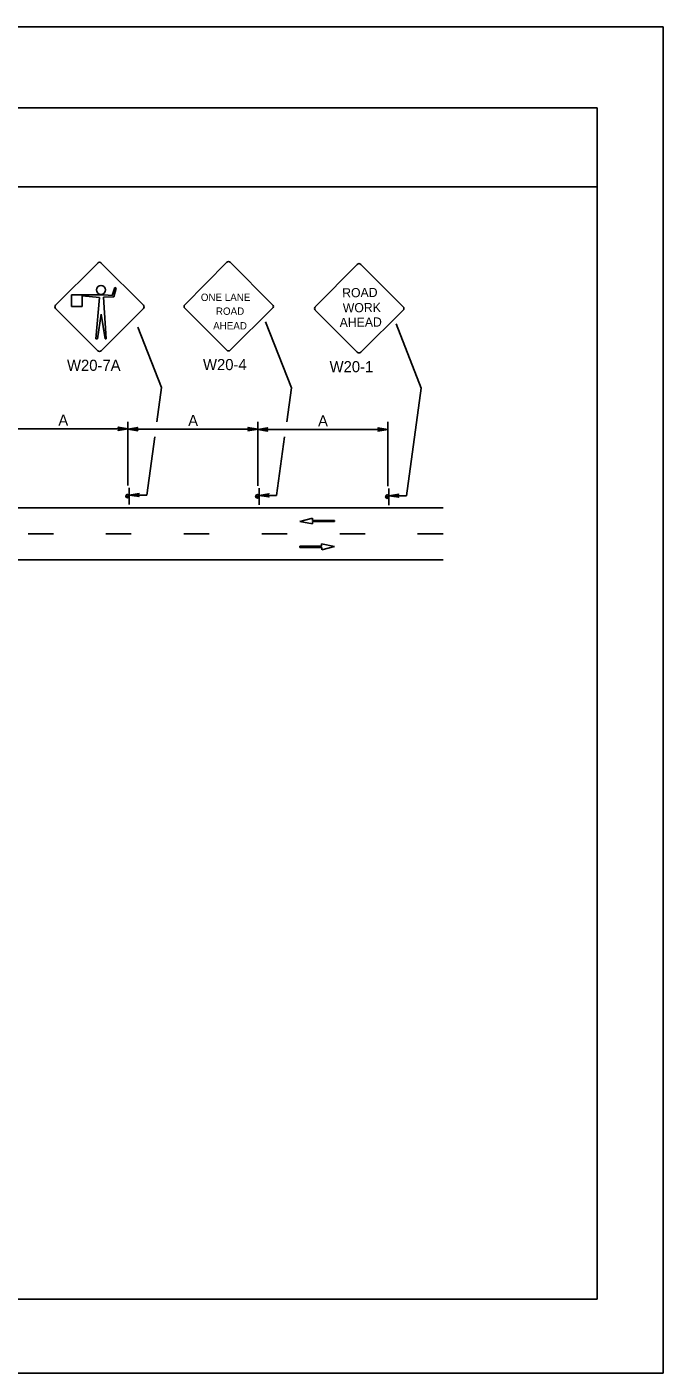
# Model space of a CAD drawing. Extents: x -14145 to -13662, y 30244 to 30661.
# Drawn here: x -13905.22 to -13893.17, y 30478.81 to 30504.31 of the extents above; entities that cross this region are included whole.
import ezdxf

# ---------------------------------------------------------------- set-up
doc = ezdxf.new("R2010")
doc.units = 0
for name, color, linetype in [('1', 7, 'Continuous'), ('10', 7, 'Continuous'), ('2', 7, 'Continuous'), ('61', 7, 'Continuous')]:
    doc.layers.add(name, color=color, linetype=linetype)

msp = doc.modelspace()

# ---------------------------------------------------------------- linework, layer by layer
at = {"layer": '1'}
for p, q in [((-13903.878, 30499.833), (-13904.681, 30499.038)), ((-13903.016, 30499.038), (-13903.818, 30499.833)), ((-13903.016, 30499.038), (-13903.818, 30499.833)), ((-13901.439, 30499.848), (-13902.234, 30499.045)), ((-13900.57, 30499.045), (-13901.372, 30499.848)), ((-13898.966, 30499.809), (-13899.761, 30499.006)), ((-13898.097, 30499.006), (-13898.899, 30499.809)), ((-13903.556, 30499.368), (-13903.608, 30499.218)), ((-13903.578, 30499.195), (-13903.533, 30499.36)), ((-13903.533, 30499.36), (-13903.556, 30499.368)), ((-13903.758, 30499.233), (-13904.381, 30499.233)), ((-13904.381, 30499.233), (-13904.381, 30499.008)), ((-13904.178, 30499.008), (-13904.178, 30499.21)), ((-13904.178, 30499.21), (-13903.848, 30499.18)), ((-13903.848, 30499.18), (-13903.916, 30498.4)), ((-13903.773, 30499.188), (-13903.578, 30499.195)), ((-13903.721, 30498.4), (-13903.773, 30499.188)), ((-13903.608, 30499.218), (-13903.758, 30499.233)), ((-13904.681, 30498.97), (-13903.878, 30498.168)), ((-13904.381, 30499.008), (-13904.178, 30499.008)), ((-13903.886, 30498.4), (-13903.818, 30498.865)), ((-13903.818, 30498.168), (-13903.016, 30498.97)), ((-13903.818, 30498.865), (-13903.743, 30498.4)), ((-13902.234, 30498.979), (-13901.439, 30498.184)), ((-13901.372, 30498.184), (-13900.57, 30498.979)), ((-13899.761, 30498.94), (-13898.966, 30498.145)), ((-13898.899, 30498.145), (-13898.097, 30498.94)), ((-13902.674, 30497.478), (-13903.121, 30498.618)), ((-13900.214, 30497.472), (-13900.705, 30498.722)), ((-13897.754, 30497.465), (-13898.232, 30498.684)), ((-13903.916, 30498.4), (-13903.886, 30498.4)), ((-13903.743, 30498.4), (-13903.721, 30498.4)), ((-13902.764, 30496.827), (-13902.674, 30497.478)), ((-13900.303, 30496.827), (-13900.214, 30497.472)), ((-13898.035, 30495.427), (-13897.754, 30497.465)), ((-13903.31, 30495.62), (-13903.31, 30496.827)), ((-13900.85, 30495.614), (-13900.85, 30496.827)), ((-13898.39, 30495.608), (-13898.39, 30496.827)), ((-13903.304, 30496.693), (-13905.77, 30496.693)), ((-13900.844, 30496.687), (-13903.31, 30496.687)), ((-13902.955, 30495.439), (-13902.803, 30496.541)), ((-13898.384, 30496.681), (-13900.85, 30496.681)), ((-13900.495, 30495.433), (-13900.342, 30496.541)), ((-13903.285, 30495.577), (-13903.285, 30495.259)), ((-13900.825, 30495.571), (-13900.825, 30495.253)), ((-13898.365, 30495.565), (-13898.365, 30495.247)), ((-13922.914, 30495.196), (-13897.342, 30495.196)), ((-13902.955, 30495.439), (-13903.285, 30495.439)), ((-13900.495, 30495.433), (-13900.825, 30495.433)), ((-13898.035, 30495.427), (-13898.365, 30495.427)), ((-13899.815, 30495.004), (-13900.057, 30494.937)), ((-13899.815, 30494.958), (-13899.815, 30495.004)), ((-13899.399, 30494.958), (-13899.815, 30494.958)), ((-13899.399, 30494.936), (-13899.399, 30494.958)), ((-13904.722, 30494.704), (-13905.202, 30494.704)), ((-13903.246, 30494.704), (-13903.726, 30494.704)), ((-13901.77, 30494.704), (-13902.25, 30494.704)), ((-13900.294, 30494.704), (-13900.774, 30494.704)), ((-13900.057, 30494.937), (-13899.813, 30494.891)), ((-13899.813, 30494.891), (-13899.813, 30494.936)), ((-13899.813, 30494.936), (-13899.399, 30494.936)), ((-13898.818, 30494.704), (-13899.298, 30494.704)), ((-13897.342, 30494.704), (-13897.822, 30494.704)), ((-13899.643, 30494.468), (-13900.057, 30494.468)), ((-13900.057, 30494.468), (-13900.057, 30494.446)), ((-13900.057, 30494.446), (-13899.64, 30494.446)), ((-13899.399, 30494.467), (-13899.643, 30494.513)), ((-13899.643, 30494.513), (-13899.643, 30494.468)), ((-13899.64, 30494.401), (-13899.399, 30494.467)), ((-13899.64, 30494.446), (-13899.64, 30494.401)), ((-13922.914, 30494.212), (-13897.342, 30494.212))]:
    msp.add_line(p, q, dxfattribs=at)
for points in [[(-13903.484, 30496.717), (-13903.478, 30496.705), (-13903.304, 30496.693), (-13903.484, 30496.717), (-13903.496, 30496.723), (-13903.304, 30496.693), (-13903.478, 30496.687), (-13903.484, 30496.675), (-13903.304, 30496.693), (-13903.496, 30496.663), (-13903.484, 30496.675)], [(-13903.13, 30496.669), (-13903.136, 30496.681), (-13903.31, 30496.687), (-13903.13, 30496.669), (-13903.124, 30496.657), (-13903.31, 30496.687), (-13903.142, 30496.699), (-13903.136, 30496.711), (-13903.31, 30496.687), (-13903.124, 30496.717), (-13903.136, 30496.711)], [(-13901.024, 30496.711), (-13901.018, 30496.699), (-13900.844, 30496.687), (-13901.024, 30496.711), (-13901.036, 30496.717), (-13900.844, 30496.687), (-13901.018, 30496.681), (-13901.024, 30496.669), (-13900.844, 30496.687), (-13901.036, 30496.657), (-13901.024, 30496.669)], [(-13900.67, 30496.663), (-13900.676, 30496.675), (-13900.85, 30496.681), (-13900.67, 30496.663), (-13900.664, 30496.651), (-13900.85, 30496.681), (-13900.682, 30496.693), (-13900.676, 30496.705), (-13900.85, 30496.681), (-13900.664, 30496.711), (-13900.676, 30496.705)], [(-13898.564, 30496.705), (-13898.558, 30496.693), (-13898.384, 30496.681), (-13898.564, 30496.705), (-13898.576, 30496.711), (-13898.384, 30496.681), (-13898.558, 30496.675), (-13898.564, 30496.663), (-13898.384, 30496.681), (-13898.576, 30496.651), (-13898.564, 30496.663)], [(-13903.111, 30495.415), (-13903.117, 30495.427), (-13903.285, 30495.439), (-13903.111, 30495.415), (-13903.099, 30495.409), (-13903.285, 30495.439), (-13903.117, 30495.445), (-13903.111, 30495.457), (-13903.285, 30495.439), (-13903.099, 30495.469), (-13903.111, 30495.457)], [(-13900.651, 30495.409), (-13900.657, 30495.421), (-13900.825, 30495.433), (-13900.651, 30495.409), (-13900.639, 30495.403), (-13900.825, 30495.433), (-13900.657, 30495.439), (-13900.651, 30495.451), (-13900.825, 30495.433), (-13900.639, 30495.463), (-13900.651, 30495.451)], [(-13898.191, 30495.403), (-13898.197, 30495.415), (-13898.365, 30495.427), (-13898.191, 30495.403), (-13898.179, 30495.397), (-13898.365, 30495.427), (-13898.197, 30495.433), (-13898.191, 30495.445), (-13898.365, 30495.427), (-13898.179, 30495.457), (-13898.191, 30495.445)]]:
    msp.add_lwpolyline(points, dxfattribs=at)
for centre, radius in [((-13903.821, 30499.325), 0.0844), ((-13903.318, 30495.42), 0.0325), ((-13900.858, 30495.414), 0.0325), ((-13898.398, 30495.408), 0.0325)]:
    msp.add_circle(centre, radius, dxfattribs=at)
for centre, radius, start, end in [((-13903.849, 30499.803), 0.0465, 45, 135), ((-13901.405, 30499.815), 0.0465, 45, 135), ((-13898.932, 30499.776), 0.0465, 45, 135), ((-13904.648, 30499.004), 0.0465, 135, 225), ((-13903.05, 30499.004), 0.0465, 315, 45), ((-13902.2, 30499.012), 0.0465, 135, 225), ((-13900.602, 30499.012), 0.0465, 315, 45), ((-13899.727, 30498.973), 0.0465, 135, 225), ((-13898.129, 30498.973), 0.0465, 315, 45), ((-13903.849, 30498.205), 0.0465, 225, 315), ((-13901.405, 30498.217), 0.0465, 225, 315), ((-13898.932, 30498.178), 0.0465, 225, 315), ((-13903.318, 30495.431), 0.0214, 355.7499, 350.479), ((-13900.858, 30495.425), 0.0214, 355.7499, 350.479), ((-13898.398, 30495.419), 0.0214, 355.7499, 350.479)]:
    msp.add_arc(centre, radius, start, end, dxfattribs=at)
at = {"layer": '10'}
for p, q in [((-13925.874, 30502.777), (-13894.422, 30502.777)), ((-13894.422, 30502.777), (-13894.422, 30480.207)), ((-13925.874, 30501.277), (-13894.422, 30501.277)), ((-13894.422, 30480.207), (-13925.874, 30480.207))]:
    msp.add_line(p, q, dxfattribs=at)
at = {"layer": '61'}
msp.add_lwpolyline([(-13926.174, 30504.307), (-13893.174, 30504.307), (-13893.174, 30478.807), (-13926.174, 30478.807)], close=True, dxfattribs=at)

# ---------------------------------------------------------------- texts
at = {"layer": '1'}
for s, height, rotation, p in [('ROAD', 0.1735, 0.7566, (-13899.251, 30499.183)), ('WORK', 0.1733, 0.7588, (-13899.239, 30498.898)), ('AHEAD', 0.1735, 0.7481, (-13899.299, 30498.621))]:
    msp.add_text(s, height=height, rotation=rotation, dxfattribs=at).set_placement(p)
for s, height, p in [('ONE LANE', 0.1386, (-13901.929, 30499.116)), ('ROAD', 0.1389, (-13901.644, 30498.853)), ('AHEAD', 0.139, (-13901.696, 30498.576))]:
    msp.add_text(s, height=height, dxfattribs=at).set_placement(p)
at = {"layer": '2'}
for s, p in [('W20-7A', (-13904.464, 30497.792)), ('W20-4', (-13901.888, 30497.806)), ('W20-1', (-13899.49, 30497.766)), ('A', (-13904.628, 30496.753)), ('A', (-13902.169, 30496.747)), ('A', (-13899.709, 30496.741))]:
    msp.add_text(s, height=0.21, dxfattribs=at).set_placement(p)

doc.saveas('drawing.dxf')
